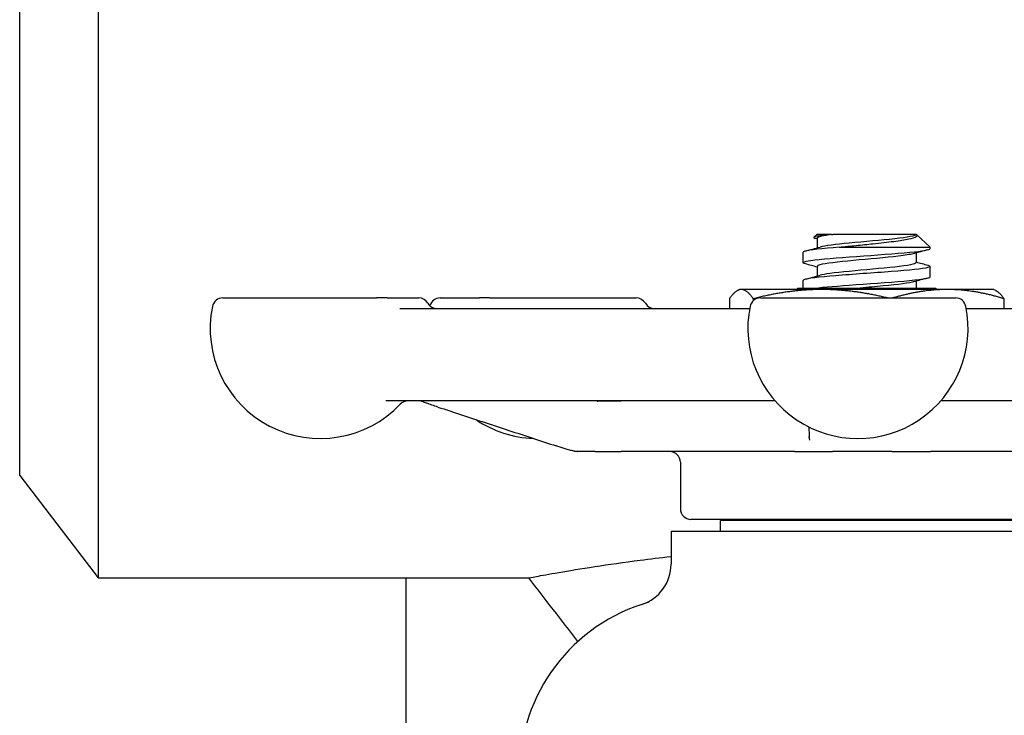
# Model space of a CAD drawing. Header units: inches. Extents: x 5 to 1128, y -85 to 748.
# Tile 588 of 656: x 916.93 to 919.83, y 340.2 to 342.26. Entities that reach past the tile are written whole.
import ezdxf

# ---------------------------------------------------------------- set-up
doc = ezdxf.new("R2010")
doc.units = ezdxf.units.IN
doc.header["$LTSCALE"] = 32
doc.header["$MEASUREMENT"] = 0
doc.layers.add('Visible (ANSI)', color=7, linetype='Continuous', lineweight=30)

msp = doc.modelspace()

# ---------------------------------------------------------------- linework, layer by layer
at = {"layer": 'Visible (ANSI)'}
for p, q in [((917.15752, 349.23367), (917.15752, 340.60867)), ((916.92578, 340.91067), (916.92578, 348.93167)), ((919.27883, 341.62229), (919.26996, 341.6141)), ((919.32241, 341.62229), (919.27883, 341.62229)), ((919.27995, 341.61152), (919.27995, 341.58285)), ((919.32241, 341.62229), (919.32549, 341.62229)), ((919.57162, 341.62229), (919.32549, 341.62229)), ((919.57162, 341.62229), (919.5727, 341.62229)), ((919.57162, 341.62229), (919.57162, 341.62229)), ((919.57318, 341.62189), (919.61328, 341.58483)), ((919.34569, 341.58483), (919.61328, 341.58483)), ((919.61328, 341.58063), (919.61328, 341.58483)), ((919.23828, 341.53896), (919.23828, 341.56985)), ((919.57162, 341.56763), (919.57162, 341.53896)), ((919.27995, 341.52819), (919.27995, 341.49952)), ((919.61328, 341.49729), (919.61328, 341.52818)), ((919.23828, 341.46242), (919.23828, 341.48652)), ((919.05078, 341.45979), (919.04574, 341.45744)), ((919.05576, 341.45979), (919.05078, 341.45979)), ((919.29348, 341.45979), (919.05576, 341.45979)), ((919.22193, 341.46242), (919.21931, 341.45979)), ((919.62963, 341.46242), (919.22193, 341.46242)), ((919.66351, 341.45979), (919.29348, 341.45979)), ((919.57162, 341.48429), (919.57162, 341.46242)), ((919.62963, 341.46242), (919.63226, 341.45979)), ((919.80078, 341.45979), (919.66351, 341.45979)), ((919.80078, 341.45979), (919.80582, 341.45744)), ((917.52528, 341.43492), (917.97921, 341.43492)), ((918.01081, 341.43492), (917.97921, 341.43492)), ((918.01081, 341.43492), (918.10366, 341.43492)), ((918.16705, 341.43492), (918.28266, 341.43492)), ((918.31346, 341.43492), (918.28266, 341.43492)), ((918.31346, 341.43492), (918.74544, 341.43492)), ((919.02061, 341.43274), (919.02061, 341.40367)), ((919.0909, 341.43274), (919.0909, 341.42655)), ((919.11219, 341.43492), (919.68782, 341.43492)), ((919.83095, 341.43274), (919.83095, 341.40367)), ((918.04765, 341.40367), (919.08036, 341.40367)), ((919.71965, 341.40367), (920.78038, 341.40367)), ((919.15518, 341.13117), (918.00659, 341.13117)), ((920.82389, 341.13117), (919.64482, 341.13117)), ((918.57145, 340.98117), (918.57259, 340.98117)), ((918.62424, 340.98117), (918.57259, 340.98117)), ((918.62424, 340.98117), (918.70158, 340.98117)), ((919.21277, 340.98117), (918.70158, 340.98117)), ((919.21277, 340.98117), (919.32486, 340.98117)), ((919.50026, 340.98117), (919.32486, 340.98117)), ((919.50026, 340.98117), (919.61375, 340.98117)), ((920.13642, 340.98117), (919.61375, 340.98117)), ((918.87578, 340.94992), (918.87578, 340.81242)), ((916.92578, 340.91067), (917.15752, 340.60867)), ((919.94453, 340.78117), (918.90703, 340.78117)), ((919.85753, 340.77742), (918.99403, 340.77742)), ((918.99403, 340.74617), (918.99403, 340.77742)), ((919.10078, 340.77742), (919.10078, 340.78117)), ((919.75078, 340.77742), (919.75078, 340.78117)), ((918.84828, 340.74617), (920.00328, 340.74617)), ((918.84828, 340.74617), (918.84828, 340.64882)), ((917.15752, 340.60867), (918.42865, 340.60867)), ((918.06578, 340.60867), (918.06578, 337.60867))]:
    msp.add_line(p, q, dxfattribs=at)
for centre, radius, start, end in [((917.52528, 341.40367), 0.03125, 90, 168.46304), ((918.10366, 341.40367), 0.03125, 30, 90), ((918.16705, 341.40367), 0.03125, 90, 165.07718), ((918.74544, 341.40367), 0.03125, 30, 90), ((919.11219, 341.40367), 0.03125, 90, 168.46304), ((919.68782, 341.40367), 0.03125, 11.53696, 90), ((917.8131, 341.34492), 0.325, 168.46304, 316.55016), ((918.15779, 341.43492), 0.03125, 210, 250.57335), ((918.79956, 341.43492), 0.03125, 210, 270), ((919.4, 341.34492), 0.325, 168.46304, 11.53696), ((918.07172, 341.09992), 0.03125, 90, 136.55016), ((918.45487, 341.34492), 0.325, 235.93451, 267.72507), ((918.84453, 340.94992), 0.03125, 0, 90), ((918.90703, 340.81242), 0.03125, 180, 270), ((918.72328, 340.64882), 0.125, 288.15197, 0), ((918.92578, 340.03117), 0.525, 105.80306, 180)]:
    msp.add_arc(centre, radius, start, end, dxfattribs=at)
for points, knots in [([(919.32241, 341.62229), (919.31322, 341.62145), (919.30503, 341.62061), (919.29019, 341.61885), (919.28388, 341.61794), (919.27218, 341.61567), (919.26896, 341.61434), (919.27002, 341.61229), (919.27153, 341.61158), (919.27413, 341.61087)], [-1.55032965, -1.55032965, -1.55032965, -1.55032965, -1.45779707, -1.45779707, -1.35502847, -1.35502847, -1.20046703, -1.20046703, -1.11667095, -1.11667095, -1.11667095, -1.11667095]), ([(919.57162, 341.62229), (919.57162, 341.61802), (919.5473, 341.61375), (919.50863, 341.60947), (919.46997, 341.6052), (919.41803, 341.60093), (919.37409, 341.59666), (919.33453, 341.59281), (919.30245, 341.58896), (919.28824, 341.58511)], [3.1415927, 3.1415927, 3.1415927, 3.1415927, 4.1081736, 4.1081736, 4.1081736, 5.0747039, 5.0747039, 5.0747039, 5.9450316, 5.9450316, 5.9450316, 5.9450316]), ([(919.34569, 341.58483), (919.36141, 341.58646), (919.3778, 341.5881), (919.41118, 341.59146), (919.42801, 341.59317), (919.46636, 341.59724), (919.48716, 341.59959), (919.52318, 341.60435), (919.53826, 341.6067), (919.56087, 341.61145), (919.5685, 341.6138), (919.57507, 341.61822), (919.5753, 341.62023), (919.5727, 341.62229)], [-0.89666376, -0.89666376, -0.89666376, -0.89666376, -0.7697294, -0.7697294, -0.64162523, -0.64162523, -0.47009117, -0.47009117, -0.30597672, -0.30597672, -0.14928046, -0.14928046, -0.02134877, -0.02134877, -0.02134877, -0.02134877]), ([(919.24502, 341.53542), (919.23267, 341.5388), (919.23821, 341.54218), (919.26103, 341.54556), (919.28827, 341.5496), (919.33954, 341.55363), (919.39585, 341.55767), (919.45176, 341.56167), (919.51142, 341.56568), (919.55302, 341.56969), (919.59089, 341.57333), (919.61304, 341.57698), (919.61325, 341.58063)], [-12.8333548, -12.8333548, -12.8333548, -12.8333548, -12.0686207, -12.0686207, -12.0686207, -11.1558883, -11.1558883, -11.1558883, -10.2497289, -10.2497289, -10.2497289, -9.424778, -9.424778, -9.424778, -9.424778]), ([(919.34569, 341.58483), (919.2944, 341.58082), (919.25536, 341.57681), (919.24288, 341.57279), (919.23983, 341.57181), (919.23838, 341.57083), (919.23846, 341.56985)], [5.153766, 5.153766, 5.153766, 5.153766, 6.061332, 6.061332, 6.061332, 6.2831853, 6.2831853, 6.2831853, 6.2831853]), ([(919.56306, 341.56537), (919.55432, 341.56298), (919.53915, 341.5606), (919.51899, 341.55822), (919.48288, 341.55395), (919.43176, 341.54967), (919.38654, 341.5454), (919.34132, 341.54114), (919.30327, 341.53687), (919.28794, 341.5326), (919.28266, 341.53113), (919.28013, 341.52966), (919.28021, 341.52819)], [9.7629316, 9.7629316, 9.7629316, 9.7629316, 10.3021816, 10.3021816, 10.3021816, 11.2680503, 11.2680503, 11.2680503, 12.2338185, 12.2338185, 12.2338185, 12.5663706, 12.5663706, 12.5663706, 12.5663706]), ([(919.60634, 341.53173), (919.61501, 341.52938), (919.61545, 341.52703), (919.60678, 341.52468), (919.59198, 341.52067), (919.55095, 341.51666), (919.49872, 341.51265), (919.44649, 341.50864), (919.3842, 341.50463), (919.33466, 341.50062), (919.28512, 341.49661), (919.2494, 341.4926), (919.24057, 341.48859), (919.23905, 341.4879), (919.23833, 341.48721), (919.23839, 341.48652)], [9.1577938, 9.1577938, 9.1577938, 9.1577938, 9.688944, 9.688944, 9.688944, 10.5960559, 10.5960559, 10.5960559, 11.5030786, 11.5030786, 11.5030786, 12.4100129, 12.4100129, 12.4100129, 12.5663706, 12.5663706, 12.5663706, 12.5663706]), ([(919.57129, 341.53896), (919.57129, 341.53683), (919.56589, 341.53471), (919.55507, 341.53258), (919.53334, 341.52831), (919.4904, 341.52404), (919.4438, 341.51977), (919.39721, 341.5155), (919.34827, 341.51123), (919.317, 341.50696), (919.30435, 341.50523), (919.29474, 341.50351), (919.2885, 341.50178)], [9.424778, 9.424778, 9.424778, 9.424778, 9.9057922, 9.9057922, 9.9057922, 10.8717023, 10.8717023, 10.8717023, 11.8375116, 11.8375116, 11.8375116, 12.228217, 12.228217, 12.228217, 12.228217]), ([(919.26239, 341.46242), (919.28639, 341.46586), (919.32709, 341.4693), (919.37379, 341.47273), (919.42823, 341.47674), (919.48965, 341.48075), (919.53558, 341.48476), (919.58336, 341.48893), (919.61316, 341.4931), (919.61328, 341.49727), (919.61328, 341.49728), (919.61328, 341.49729), (919.61328, 341.49729)], [-18.3374763, -18.3374763, -18.3374763, -18.3374763, -17.5597228, -17.5597228, -17.5597228, -16.6531776, -16.6531776, -16.6531776, -15.710016, -15.710016, -15.710016, -15.7079633, -15.7079633, -15.7079633, -15.7079633]), ([(919.56335, 341.48203), (919.56255, 341.48181), (919.56169, 341.48159), (919.56078, 341.48137), (919.54303, 341.47711), (919.50308, 341.47284), (919.45726, 341.46857), (919.43525, 341.46652), (919.41217, 341.46447), (919.39032, 341.46242)], [16.0461169, 16.0461169, 16.0461169, 16.0461169, 16.0959005, 16.0959005, 16.0959005, 17.061177, 17.061177, 17.061177, 17.5250052, 17.5250052, 17.5250052, 17.5250052]), ([(918.15997, 341.11279), (918.14826, 341.11664), (918.13656, 341.12057), (918.12239, 341.12576), (918.11861, 341.1272), (918.11366, 341.12928), (918.11256, 341.12976), (918.11125, 341.1303), (918.11102, 341.13039), (918.11059, 341.13055), (918.1104, 341.13062), (918.10992, 341.13079), (918.10971, 341.13086), (918.10894, 341.13108), (918.10902, 341.13103), (918.10901, 341.13103), (918.10902, 341.13103), (918.10888, 341.13105), (918.10882, 341.13105), (918.10867, 341.13106), (918.10862, 341.13107), (918.1085, 341.13107), (918.10843, 341.13108), (918.10827, 341.13109), (918.1082, 341.13109), (918.1081, 341.13109), (918.10806, 341.1311), (918.10798, 341.1311), (918.10794, 341.1311), (918.10782, 341.1311), (918.10774, 341.13111), (918.10751, 341.13111), (918.10737, 341.13112), (918.10673, 341.13114), (918.10634, 341.13114), (918.10522, 341.13116), (918.10457, 341.13116), (918.10341, 341.13117), (918.10292, 341.13117), (918.10217, 341.13117), (918.10192, 341.13117), (918.1015, 341.13117), (918.10134, 341.13117), (918.10112, 341.13117), (918.10107, 341.13117), (918.10101, 341.13117), (918.10099, 341.13117), (918.10097, 341.13117), (918.10096, 341.13117), (918.10095, 341.13117), (918.10095, 341.13117), (918.10094, 341.13117), (918.10094, 341.13117), (918.10086, 341.13117), (918.10079, 341.13117), (918.10064, 341.13117), (918.10057, 341.13117), (918.10049, 341.13117)], [0, 0, 0, 0, 0.09783302, 0.09783302, 0.14162313, 0.14162313, 0.15242567, 0.15242567, 0.15485374, 0.15485374, 0.15729174, 0.15729174, 0.16221141, 0.16221141, 0.18189427, 0.18189427, 0.19158359, 0.19158359, 0.19522345, 0.19522345, 0.19643668, 0.19643668, 0.19765991, 0.19765991, 0.19827397, 0.19827397, 0.19857869, 0.19857869, 0.19888348, 0.19888348, 0.19950009, 0.19950009, 0.20073335, 0.20073335, 0.20566468, 0.20566468, 0.21536744, 0.21536744, 0.22297399, 0.22297399, 0.2267709, 0.2267709, 0.22919306, 0.22919306, 0.22979896, 0.22979896, 0.22995054, 0.22995054, 0.23002659, 0.23002659, 0.23004556, 0.23004556, 0.23006467, 0.23006467, 0.23063341, 0.23063341, 0.23120587, 0.23120587, 0.23120587, 0.23120587]), ([(918.15997, 341.11279), (918.1833, 341.10512), (918.20663, 341.09744), (918.25329, 341.08211), (918.27662, 341.07444), (918.32329, 341.05911), (918.34662, 341.05145), (918.39329, 341.03614), (918.41663, 341.02848), (918.4633, 341.01318), (918.48664, 341.00553), (918.50999, 340.99789)], [0.6477885, 0.6477885, 0.6477885, 0.6477885, 0.84276542, 0.84276542, 1.03774233, 1.03774233, 1.23271925, 1.23271925, 1.42769616, 1.42769616, 1.62267307, 1.62267307, 1.62267307, 1.62267307]), ([(918.62933, 341.1312), (918.62959, 341.1312), (918.62984, 341.13119), (918.63062, 341.13119), (918.63112, 341.13118), (918.63245, 341.13117), (918.63325, 341.13117), (918.63447, 341.13117), (918.63488, 341.13117), (918.63559, 341.13117), (918.6359, 341.13117), (918.63629, 341.13117), (918.63635, 341.13117), (918.63643, 341.13117), (918.63645, 341.13117), (918.63648, 341.13117), (918.6365, 341.13117), (918.63652, 341.13117), (918.63652, 341.13117), (918.63672, 341.13117), (918.63699, 341.13117), (918.63753, 341.13117), (918.63794, 341.13117), (918.63961, 341.13117), (918.64088, 341.13117), (918.64602, 341.13117), (918.65003, 341.13117), (918.66645, 341.13117), (918.67938, 341.13117), (918.69363, 341.13117), (918.69628, 341.13117), (918.69901, 341.13117), (918.69936, 341.13117), (918.69971, 341.13117), (918.69973, 341.13117), (918.69975, 341.13117), (918.69976, 341.13117), (918.69977, 341.13117)], [0.15132709, 0.15132709, 0.15132709, 0.15132709, 0.15384452, 0.15384452, 0.15920794, 0.15920794, 0.167935, 0.167935, 0.17229097, 0.17229097, 0.17555844, 0.17555844, 0.17617126, 0.17617126, 0.1763268, 0.1763268, 0.17648315, 0.17648315, 0.17650265, 0.17650265, 0.17800978, 0.17800978, 0.18298509, 0.18298509, 0.19791194, 0.19791194, 0.24271143, 0.24271143, 0.37704665, 0.37704665, 0.41030129, 0.41030129, 0.4153754, 0.4153754, 0.41561321, 0.41561321, 0.41576072, 0.41576072, 0.41576072, 0.41576072]), ([(918.62939, 341.13117), (918.62956, 341.13109), (918.62973, 341.131), (918.63003, 341.13086), (918.63017, 341.13079), (918.63041, 341.13068), (918.63052, 341.13063), (918.63071, 341.13054), (918.63079, 341.1305), (918.631, 341.13041), (918.63109, 341.13037), (918.63117, 341.13034), (918.63118, 341.13033), (918.63118, 341.13033)], [0.0854103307, 0.0854103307, 0.0854103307, 0.0854103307, 0.0869570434, 0.0869570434, 0.0883064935, 0.0883064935, 0.08955692, 0.08955692, 0.0908083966, 0.0908083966, 0.0933376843, 0.0933376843, 0.0952654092, 0.0952654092, 0.0952654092, 0.0952654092]), ([(919.25482, 341.05415), (919.2549, 341.05244), (919.25498, 341.05072), (919.25544, 341.04135), (919.25581, 341.03371), (919.25619, 341.02607)], [1.23805144, 1.23805144, 1.23805144, 1.23805144, 1.28177388, 1.28177388, 1.47675079, 1.47675079, 1.47675079, 1.47675079]), ([(919.25778, 341.01545), (919.25778, 341.01545), (919.25777, 341.01548), (919.25772, 341.01568), (919.25764, 341.01598), (919.25733, 341.01719), (919.25704, 341.01844), (919.2566, 341.02101), (919.25644, 341.02234), (919.25625, 341.02456), (919.25622, 341.02545), (919.25619, 341.02607)], [0.082459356, 0.082459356, 0.082459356, 0.082459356, 0.085031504, 0.085031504, 0.091293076, 0.091293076, 0.10394878, 0.10394878, 0.116310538, 0.116310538, 0.132247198, 0.132247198, 0.132247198, 0.132247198]), ([(918.57138, 340.98117), (918.57124, 340.98117), (918.57112, 340.98117), (918.57087, 340.98117), (918.57075, 340.98117), (918.57063, 340.98118), (918.57062, 340.98118), (918.5706, 340.98118), (918.57059, 340.98118), (918.57057, 340.98118), (918.57057, 340.98118), (918.57055, 340.98118), (918.57054, 340.98118), (918.57052, 340.98118), (918.5705, 340.98118), (918.57041, 340.98118), (918.57036, 340.98118), (918.56969, 340.9812), (918.56904, 340.98125), (918.5684, 340.98132), (918.56824, 340.98134), (918.56797, 340.98137), (918.56787, 340.98138), (918.56767, 340.98141), (918.56758, 340.98142), (918.56736, 340.98145), (918.56723, 340.98146), (918.56703, 340.98149), (918.56696, 340.9815), (918.5668, 340.98152), (918.5667, 340.98154), (918.56642, 340.98158), (918.56624, 340.9816), (918.56583, 340.98166), (918.56561, 340.9817), (918.56468, 340.98184), (918.5641, 340.98194), (918.5627, 340.98218), (918.56192, 340.98233), (918.55935, 340.98288), (918.5573, 340.98339), (918.55331, 340.98447), (918.55154, 340.98496), (918.5471, 340.98624), (918.54432, 340.98706), (918.53771, 340.98905), (918.53381, 340.99025), (918.52587, 340.99275), (918.52181, 340.99404), (918.5152, 340.99619), (918.51259, 340.99704), (918.50999, 340.99789)], [0, 0, 0, 0, 0.00122231, 0.00122231, 0.00230901, 0.00230901, 0.00237775, 0.00237775, 0.00244701, 0.00244701, 0.0025157, 0.0025157, 0.00258392, 0.00258392, 0.00272034, 0.00272034, 0.00354092, 0.00354092, 0.01228147, 0.01228147, 0.01549515, 0.01549515, 0.01701717, 0.01701717, 0.01811254, 0.01811254, 0.01922099, 0.01922099, 0.0197672, 0.0197672, 0.02049279, 0.02049279, 0.02191629, 0.02191629, 0.02395188, 0.02395188, 0.03085274, 0.03085274, 0.04177756, 0.04177756, 0.06462441, 0.06462441, 0.08021365, 0.08021365, 0.10269736, 0.10269736, 0.13347416, 0.13347416, 0.16617499, 0.16617499, 0.18791332, 0.18791332, 0.18791332, 0.18791332]), ([(918.42865, 340.60867), (918.42865, 340.60867), (918.43592, 340.61005), (918.46567, 340.61552), (918.48815, 340.61961), (918.54649, 340.62965), (918.5824, 340.6356), (918.66401, 340.64809), (918.7097, 340.65462), (918.78591, 340.6644), (918.81628, 340.66807), (918.84829, 340.67164)], [10.9398665, 10.9398665, 10.9398665, 10.9398665, 11.4132396, 11.4132396, 11.8866127, 11.8866127, 12.3599858, 12.3599858, 12.8333588, 12.8333588, 13.1141231, 13.1141231, 13.1141231, 13.1141231])]:
    msp.add_open_spline(points, degree=3, knots=knots, dxfattribs=at)
for points in [[(919.27995, 341.60929), (919.27801, 341.60982), (919.27607, 341.61035), (919.27413, 341.61087)], [(919.32549, 341.62229), (919.29682, 341.6187), (919.2803, 341.61511), (919.28004, 341.61152)], [(919.24493, 341.57339), (919.25937, 341.57726), (919.2738, 341.58116), (919.28821, 341.58511)], [(919.60664, 341.57709), (919.5922, 341.57322), (919.57777, 341.56932), (919.56336, 341.56537)], [(919.27995, 341.52596), (919.26828, 341.52914), (919.25661, 341.53229), (919.24493, 341.53542)], [(919.57162, 341.54119), (919.58328, 341.53801), (919.59496, 341.53486), (919.60664, 341.53173)], [(919.24493, 341.49006), (919.25937, 341.49393), (919.2738, 341.49783), (919.28821, 341.50178)], [(919.60664, 341.49375), (919.5922, 341.48988), (919.57777, 341.48598), (919.56336, 341.48203)], [(918.1474, 341.40545), (918.15025, 341.40444), (918.1527, 341.40367), (918.15494, 341.40367)], [(918.57348, 340.42041), (918.5252, 340.48316), (918.47692, 340.54591), (918.42865, 340.60867)]]:
    msp.add_open_spline(points, degree=3, dxfattribs=at)
for points, weights in [([(919.05576, 341.45979), (919.03945, 341.45979), (919.02061, 341.43274)], [1, 1.0379548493, 1]), ([(919.0909, 341.43274), (919.07207, 341.45979), (919.05576, 341.45979)], [1, 1.0379548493, 1]), ([(919.29348, 341.45979), (919.19946, 341.45979), (919.0909, 341.43274)], [1, 1.0379548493, 1]), ([(919.48718, 341.43492), (919.3839, 341.45979), (919.29348, 341.45979)], [1.0028933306, 1.03644839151, 1]), ([(919.66351, 341.45979), (919.58878, 341.45979), (919.50341, 341.43492)], [1, 1.03644839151, 1.0028933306]), ([(919.83095, 341.43274), (919.74122, 341.45979), (919.66351, 341.45979)], [1, 1.0379548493, 1]), ([(919.80582, 341.45744), (919.81757, 341.45197), (919.83095, 341.43274)], [1.01585135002, 1.02667968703, 1])]:
    msp.add_rational_spline(points, weights, degree=2, dxfattribs=at)

doc.saveas('drawing.dxf')
